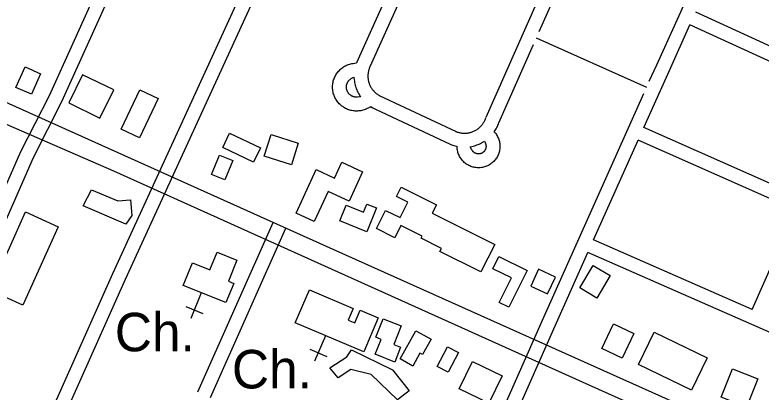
# Model space of a CAD drawing. Extents: x 3677843 to 3715951, y 511991 to 537744.
# Drawn here: x 3704317 to 3705927, y 532912 to 533726 of the extents above; entities that cross this region are included whole.
import ezdxf

# ---------------------------------------------------------------- set-up
doc = ezdxf.new("R2010")
doc.units = 0
for name, color, linetype in [('V-BLDG-OTLN', 7, 'Continuous'), ('V-ROAD-CNTR', 7, 'Continuous'), ('V-SITE-OTLN', 7, 'Continuous'), ('V-SITE-OTLN-IDEN', 7, 'Continuous')]:
    doc.layers.add(name, color=color, linetype=linetype)

msp = doc.modelspace()

# ---------------------------------------------------------------- linework, layer by layer
at = {"layer": 'V-BLDG-OTLN'}
for points in [[(3704319.6, 533569.4), (3704339.2, 533613.8), (3704372.6, 533599), (3704352.9, 533554.6)], [(3704433.8, 533536), (3704500.9, 533503.5), (3704530.5, 533564.5), (3704463.4, 533597)], [(3704546.6, 533479.8), (3704586.8, 533564.5), (3704626.7, 533545.5), (3704586.5, 533460.9)], [(3704832.5, 533408.4), (3704765.7, 533440.2), (3704780.2, 533470.8), (3704847, 533439)], [(3704913.8, 533402.5), (3704855.4, 533421.1), (3704870.4, 533468.1), (3704928.8, 533449.5)], [(3704787.3, 533411.7), (3704770.1, 533369.9), (3704741.4, 533381.7), (3704758.6, 533423.5)], [(3704924, 533298.3), (3704967.5, 533392.1), (3705006.9, 533373.9), (3705022.8, 533408), (3705067.7, 533387.2), (3705038.4, 533323.9), (3704993.4, 533344.8), (3704963.4, 533280.1)], [(3704482.5, 533348.5), (3704539.6, 533324.8), (3704566.8, 533326.7), (3704569.3, 533292.9), (3704556.9, 533274.2), (3704464.4, 533314)], [(3705097.6, 533265), (3705117.1, 533304.3), (3705148.4, 533288.7), (3705165.1, 533322.3), (3705140.8, 533334.4), (3705150.7, 533354.2), (3705227.1, 533316.2), (3705218, 533297.9), (3705352.6, 533231), (3705323, 533171.5), (3705234.3, 533215.6), (3705237.7, 533222.3), (3705194.1, 533244), (3705196.2, 533248.3), (3705149.8, 533271.4), (3705136.9, 533245.4)], [(3705076.5, 533258.2), (3705018.5, 533281.6), (3705032.1, 533315.2), (3705069.7, 533300.1), (3705076.9, 533317.8), (3705097.3, 533309.6)], [(3704263.6, 533131.6), (3704339.9, 533301), (3704410.8, 533269.1), (3704334.5, 533099.6)], [(3705422.5, 533174.6), (3705383.2, 533095.2), (3705362.3, 533105.6), (3705388.6, 533158.8), (3705348.8, 533178.5), (3705361.7, 533204.7)], [(3705536.1, 533137.1), (3705565.2, 533185.7), (3705602, 533163.7), (3705572.8, 533115.1)], [(3705483.7, 533160.5), (3705447.4, 533177.3), (3705430.6, 533140.9), (3705466.9, 533124.2)], [(3705094.5, 532993.8), (3705107.3, 533026.1), (3705096, 533030.6), (3705111.9, 533070.5), (3705150.6, 533055.1), (3705134.7, 533015.1), (3705149.7, 533009.1), (3705136.9, 532976.9)], [(3705652.8, 533038.6), (3705627.8, 532985.4), (3705583.9, 533006), (3705608.9, 533059.2)], [(3705148.4, 532983.9), (3705182.6, 533044.7), (3705215.2, 533026.4), (3705196.5, 532993.1), (3705191.4, 532996), (3705176, 532968.4)], [(3705696.7, 533041.4), (3705810.9, 532986.3), (3705777.3, 532916.7), (3705663.1, 532971.8)], [(3705274.5, 532997.9), (3705252.2, 532955.3), (3705228.7, 532967.6), (3705250.9, 533010.2)], [(3705143.1, 532895.3), (3705085.9, 532950.5), (3705042.5, 532961.1), (3705014.9, 532943.3), (3704997, 532964.8), (3705033.6, 532988.6), (3705043.3, 533003.7), (3705132.3, 532960.4), (3705168.2, 532914.8)], [(3705368.4, 532947.6), (3705339.8, 532888.4), (3705276.2, 532919.2), (3705304.8, 532978.4)], [(3705920.2, 532941.1), (3705895.8, 532879.8), (3705841.3, 532901.4), (3705865.6, 532962.7)]]:
    msp.add_lwpolyline(points, close=True, dxfattribs=at)
at = {"layer": 'V-ROAD-CNTR'}
msp.add_line((3705442.4, 533676.3), (3705680.5, 533569.8), dxfattribs=at)
for points in [[(3704003.6, 532704.4), (3704156.6, 533036.7), (3704330.3, 533431.1), (3704391.9, 533551.9), (3704657.9, 534141.3), (3704893.6, 534659), (3705070.9, 535053.4)], [(3704030.9, 532691.9), (3704184, 533024.4), (3704357.4, 533418.3), (3704418.9, 533538.9), (3704685.2, 534129), (3704921, 534646.6), (3705098.2, 535041.1)], [(3705330, 534936.4), (3705296.1, 534860.9), (3704918, 534018.2), (3704527.9, 533167.6), (3704231.8, 532504.7), (3704117.8, 532244.3)], [(3705139.9, 534439.5), (3704945.3, 534005.8), (3704555.2, 533155.2), (3704420.7, 532853.9)], [(3705374.4, 534333.7), (3705054.4, 533622.3)], [(3705686.3, 533582.7), (3705702.2, 533618), (3705915.1, 534089.4)], [(3705283.7, 534059.2), (3705083.4, 533613.8)], [(3705334, 533505), (3705465, 533801.7), (3705519.2, 533909.7)], [(3705448.6, 533690.4), (3705492.2, 533788.9), (3705553.6, 533911.3)], [(3706124.1, 533577.3), (3705786.3, 533731.5)], [(3706282.8, 532648.1), (3706224.2, 532672.4), (3705942.6, 532799.4), (3704990, 533226.2), (3704147.5, 533604.8), (3704025.6, 533654.7), (3703854.8, 533712.6)], [(3705674.7, 533483.3), (3705729.5, 533605.7), (3705774, 533704.2)], [(3706111.9, 533549.9), (3705774, 533704.2)], [(3706119.7, 532674.6), (3705556.8, 532927.2), (3704530.5, 533388.9), (3703994.3, 533621.7), (3703838.9, 533676.9)], [(3705361.4, 533492.9), (3705436.2, 533662.2)], [(3705084.6, 533527.9), (3705079.6, 533525), (3705077.4, 533523.9), (3705075.2, 533522.8), (3705073, 533521.9), (3705070.7, 533521.1), (3705068.4, 533520.4), (3705066.1, 533519.8), (3705063.7, 533519.3), (3705061.3, 533519), (3705058.9, 533518.7), (3705056.5, 533518.5), (3705054.1, 533518.5), (3705051.7, 533518.6), (3705049.3, 533518.8), (3705046.9, 533519.1), (3705044.5, 533519.5), (3705042.2, 533520), (3705039.8, 533520.6), (3705037.5, 533521.4), (3705035.3, 533522.2), (3705033, 533523.2), (3705030.9, 533524.2), (3705028.7, 533525.4), (3705026.7, 533526.6), (3705024.7, 533528), (3705022.7, 533529.4), (3705020.9, 533530.9), (3705019.1, 533532.5), (3705017.3, 533534.2), (3705015.7, 533536), (3705014.2, 533537.8), (3705012.7, 533539.8), (3705011.3, 533541.7), (3705010, 533543.8), (3705008.8, 533545.9), (3705007.8, 533548), (3705006.8, 533550.2), (3705005.9, 533552.5), (3705005.1, 533554.8), (3705004.4, 533557.1), (3705003.9, 533559.4), (3705003.4, 533561.8), (3705003.1, 533564.2), (3705002.9, 533566.6), (3705002.8, 533569), (3705002.8, 533571.4), (3705002.9, 533573.9), (3705003.1, 533576.3), (3705003.4, 533578.6), (3705003.9, 533581), (3705004.4, 533583.4), (3705005.1, 533585.7), (3705005.9, 533588), (3705006.8, 533590.2), (3705007.8, 533592.4), (3705008.8, 533594.6), (3705010, 533596.7), (3705011.3, 533598.7), (3705012.7, 533600.7), (3705014.2, 533602.6), (3705015.7, 533604.5), (3705017.4, 533606.2), (3705019.1, 533607.9), (3705020.9, 533609.6), (3705022.7, 533611.1), (3705024.7, 533612.5), (3705026.7, 533613.9), (3705028.8, 533615.1), (3705030.9, 533616.3), (3705033, 533617.3), (3705035.3, 533618.3), (3705037.5, 533619.1), (3705039.8, 533619.8), (3705042.2, 533620.5), (3705044.5, 533621), (3705046.9, 533621.4), (3705054.4, 533622.3)], [(3705056, 533625.9), (3705055, 533623.6), (3705054.9, 533623.4)], [(3705083.5, 533614), (3705082.7, 533612.2), (3705082.1, 533610.6), (3705081.5, 533609), (3705081, 533607.3), (3705080.6, 533605.7), (3705080.2, 533604), (3705079.8, 533602.4), (3705079.6, 533600.7), (3705079.4, 533599), (3705079.2, 533597.3), (3705079.1, 533595.6), (3705079.1, 533593.9), (3705079.1, 533592.2), (3705079.2, 533590.5), (3705079.4, 533588.8), (3705079.6, 533587.1), (3705079.9, 533585.4), (3705080.2, 533583.7), (3705080.6, 533582.1), (3705081, 533580.4), (3705081.5, 533578.8), (3705082.1, 533577.2), (3705082.7, 533575.6), (3705083.4, 533574), (3705084.2, 533572.5), (3705084.9, 533571), (3705085.8, 533569.5), (3705086.7, 533568), (3705087.6, 533566.6), (3705088.6, 533565.2), (3705089.7, 533563.9), (3705090.8, 533562.6), (3705091.9, 533561.3), (3705093.1, 533560.1), (3705094.3, 533558.9), (3705095.6, 533557.8), (3705096.9, 533556.7), (3705098.3, 533555.6), (3705099.6, 533554.6), (3705101.1, 533553.7), (3705102.5, 533552.8), (3705104.1, 533551.9), (3705104.3, 533551.7)], [(3705063, 533549.3), (3705056.3, 533548.6), (3705055.3, 533548.5), (3705054.3, 533548.5), (3705053.3, 533548.5), (3705052.3, 533548.6), (3705051.3, 533548.7), (3705050.3, 533548.9), (3705049.3, 533549.1), (3705048.3, 533549.4), (3705047.4, 533549.7), (3705046.4, 533550.1), (3705045.5, 533550.5), (3705044.6, 533550.9), (3705043.7, 533551.4), (3705042.8, 533551.9), (3705042, 533552.5), (3705041.2, 533553.1), (3705040.4, 533553.7), (3705039.6, 533554.4), (3705038.9, 533555.1), (3705038.2, 533555.9), (3705037.5, 533556.6), (3705036.9, 533557.4), (3705036.4, 533558.3), (3705035.8, 533559.1), (3705035.3, 533560), (3705034.9, 533560.9), (3705034.4, 533561.8), (3705034.1, 533562.8), (3705033.8, 533563.7), (3705033.5, 533564.7), (3705033.2, 533565.7), (3705033, 533566.7), (3705032.9, 533567.7), (3705032.8, 533568.7), (3705032.8, 533569.7), (3705032.8, 533570.7), (3705032.8, 533571.8), (3705032.9, 533572.8), (3705033, 533573.8), (3705033.2, 533574.8), (3705033.5, 533575.7), (3705033.8, 533576.7), (3705034.1, 533577.7), (3705034.4, 533578.6), (3705034.9, 533579.6), (3705035.3, 533580.5), (3705035.8, 533581.3), (3705036.4, 533582.2), (3705036.9, 533583), (3705037.5, 533583.8), (3705038.2, 533584.6), (3705038.9, 533585.4), (3705039.6, 533586.1), (3705040.4, 533586.7), (3705041.2, 533587.4), (3705042, 533588), (3705042.8, 533588.6), (3705043.7, 533589.1), (3705044.6, 533589.6), (3705045.5, 533590), (3705049, 533591.5)], [(3705049, 533591.5), (3705049.5, 533585.5), (3705049.9, 533582.8), (3705050.3, 533580), (3705050.9, 533577.3), (3705051.5, 533574.6), (3705052.2, 533571.9), (3705053.1, 533569.3), (3705054, 533566.7), (3705055, 533564.1), (3705056.1, 533561.5), (3705057.3, 533559), (3705058.6, 533556.6), (3705060, 533554.2), (3705063, 533549.3)], [(3705364.6, 532861.3), (3705455.5, 533067.5), (3705674.6, 533556.5)], [(3705103.6, 533552.1), (3705269.2, 533474.3)], [(3705084.6, 533527.9), (3705256.8, 533446.9)], [(3705085.3, 533528.1), (3705087.2, 533527), (3705089.5, 533525.6), (3705090.1, 533525.3)], [(3705268.4, 533474.6), (3705270.3, 533473.9), (3705271.9, 533473.3), (3705273.5, 533472.8), (3705275.2, 533472.3), (3705276.8, 533471.9), (3705278.5, 533471.5), (3705280.2, 533471.2), (3705281.9, 533471), (3705283.6, 533470.9), (3705285.4, 533470.7), (3705287.1, 533470.7), (3705288.8, 533470.7), (3705290.5, 533470.8), (3705292.2, 533470.9), (3705293.9, 533471.1), (3705295.6, 533471.4), (3705297.3, 533471.7), (3705299, 533472.1), (3705300.7, 533472.5), (3705302.3, 533473), (3705303.9, 533473.6), (3705305.5, 533474.2), (3705307.1, 533474.8), (3705308.7, 533475.6), (3705310.2, 533476.3), (3705311.7, 533477.2), (3705313.2, 533478.1), (3705314.6, 533479), (3705316.1, 533480), (3705317.4, 533481), (3705318.8, 533482.1), (3705320.1, 533483.2), (3705321.3, 533484.4), (3705322.5, 533485.6), (3705323.7, 533486.9), (3705324.8, 533488.2), (3705325.9, 533489.5), (3705326.9, 533490.9), (3705327.9, 533492.3), (3705328.8, 533493.8), (3705329.7, 533495.3), (3705330.5, 533496.8), (3705331.3, 533498.3), (3705332, 533499.9), (3705332.6, 533501.5), (3705333.3, 533503.2), (3705333.5, 533503.8)], [(3705351.6, 533473.9), (3705352.9, 533475.7), (3705354.4, 533478.1), (3705355.8, 533480.5), (3705357.1, 533482.9), (3705358.4, 533485.4), (3705359.5, 533488), (3705360.6, 533490.5), (3705361.5, 533493.1), (3705361.9, 533494.1)], [(3705351.6, 533473.9), (3705354.8, 533469.8), (3705356.2, 533467.9), (3705357.4, 533465.9), (3705358.6, 533463.8), (3705359.6, 533461.8), (3705360.6, 533459.6), (3705361.4, 533457.4), (3705362.1, 533455.2), (3705362.7, 533452.9), (3705363.2, 533450.6), (3705363.5, 533448.3), (3705363.8, 533446), (3705363.9, 533443.7), (3705363.9, 533441.3), (3705363.8, 533439), (3705363.6, 533436.7), (3705363.3, 533434.3), (3705362.8, 533432.1), (3705362.2, 533429.8), (3705361.5, 533427.5), (3705360.7, 533425.4), (3705359.8, 533423.2), (3705358.8, 533421.1), (3705357.7, 533419), (3705356.5, 533417), (3705355.1, 533415.1), (3705353.7, 533413.3), (3705352.2, 533411.5), (3705350.6, 533409.8), (3705348.9, 533408.1), (3705347.1, 533406.6), (3705345.3, 533405.2), (3705343.4, 533403.8), (3705341.4, 533402.6), (3705339.4, 533401.4), (3705337.3, 533400.4), (3705335.1, 533399.5), (3705332.9, 533398.6), (3705330.7, 533397.9), (3705328.5, 533397.3), (3705326.2, 533396.8), (3705323.9, 533396.5), (3705321.5, 533396.2), (3705319.2, 533396.1), (3705316.9, 533396.1), (3705314.5, 533396.2), (3705312.2, 533396.4), (3705309.9, 533396.7), (3705307.6, 533397.2), (3705305.3, 533397.8), (3705303.1, 533398.4), (3705300.9, 533399.2), (3705298.7, 533400.2), (3705296.6, 533401.2), (3705294.6, 533402.3), (3705292.6, 533403.5), (3705290.6, 533404.8), (3705288.8, 533406.3), (3705287, 533407.8), (3705285.3, 533409.4), (3705283.7, 533411.1), (3705282.1, 533412.8), (3705280.7, 533414.7), (3705279.3, 533416.6), (3705278.1, 533418.5), (3705276.9, 533420.6), (3705275.9, 533422.7), (3705275, 533424.8), (3705274.1, 533427), (3705273.4, 533429.2), (3705272.8, 533431.5), (3705272.3, 533433.8), (3705272, 533436.1), (3705271.3, 533442.4)], [(3706015.2, 533331.8), (3705674.7, 533483.3)], [(3705256.8, 533446.9), (3705259.6, 533445.8), (3705262.2, 533444.9), (3705264.8, 533444), (3705267.5, 533443.3), (3705270.2, 533442.6), (3705271.3, 533442.4)], [(3705300, 533441.5), (3705306.1, 533442.9), (3705308.8, 533443.6), (3705311.5, 533444.4), (3705314.1, 533445.3), (3705316.7, 533446.3), (3705319.3, 533447.4), (3705321.8, 533448.6), (3705324.3, 533449.8), (3705330.6, 533453.3)], [(3705330.6, 533453.3), (3705332.7, 533448.3), (3705333, 533447.6), (3705333.3, 533446.8), (3705333.5, 533446), (3705333.7, 533445.2), (3705333.8, 533444.4), (3705333.9, 533443.6), (3705333.9, 533442.8), (3705333.9, 533441.9), (3705333.9, 533441.1), (3705333.8, 533440.3), (3705333.7, 533439.5), (3705333.5, 533438.7), (3705333.3, 533437.9), (3705333.1, 533437.1), (3705332.8, 533436.3), (3705332.5, 533435.6), (3705332.1, 533434.8), (3705331.7, 533434.1), (3705331.3, 533433.4), (3705330.8, 533432.7), (3705330.3, 533432.1), (3705329.8, 533431.5), (3705329.3, 533430.9), (3705328.7, 533430.3), (3705328, 533429.8), (3705327.4, 533429.3), (3705326.7, 533428.8), (3705326, 533428.3), (3705325.3, 533427.9), (3705324.6, 533427.6), (3705323.8, 533427.3), (3705323.1, 533427), (3705322.3, 533426.7), (3705321.5, 533426.5), (3705320.7, 533426.3), (3705319.9, 533426.2), (3705319.1, 533426.1), (3705318.3, 533426.1), (3705317.4, 533426.1), (3705316.6, 533426.1), (3705315.8, 533426.2), (3705315, 533426.3), (3705314.2, 533426.5), (3705313.4, 533426.7), (3705312.6, 533426.9), (3705311.8, 533427.2), (3705311.1, 533427.5), (3705310.3, 533427.9), (3705309.6, 533428.2), (3705308.9, 533428.7), (3705308.2, 533429.1), (3705307.6, 533429.6), (3705307, 533430.2), (3705306.4, 533430.7), (3705305.8, 533431.3), (3705305.3, 533431.9), (3705304.8, 533432.6), (3705304.3, 533433.3), (3705303.8, 533433.9), (3705303.4, 533434.7), (3705300, 533441.5)], [(3705566, 533240.7), (3705662.4, 533455.9)], [(3706003, 533304.4), (3705662.4, 533455.9)], [(3705908, 533090.4), (3706003, 533304.4)], [(3704711.9, 532912.8), (3704874.8, 533277.9)], [(3704739.3, 532900.6), (3704902.2, 533265.7)], [(3705908, 533090.4), (3705566, 533240.7)], [(3705392.1, 532849.2), (3705482.9, 533055.3), (3705553.7, 533213.4)], [(3706125.2, 532962.3), (3705553.7, 533213.4)]]:
    msp.add_lwpolyline(points, dxfattribs=at)
at = {"layer": 'V-SITE-OTLN'}
for p, q in [((3704719.5, 533126.6), (3704697, 533071)), ((3704686, 533097), (3704723.1, 533082.1)), ((3704987.5, 533034), (3704964, 532978.8)), ((3704953.4, 533005), (3704990.2, 532989.3))]:
    msp.add_line(p, q, dxfattribs=at)
for points in [[(3704772.6, 533105.2), (3704680.5, 533142.4), (3704700.2, 533191.2), (3704738.2, 533175.8), (3704753.6, 533213.8), (3704796.2, 533196.6), (3704777.9, 533151.3), (3704789.4, 533146.7)], [(3705070.1, 532998.8), (3704922.4, 533061.7), (3704952.7, 533132.7), (3705046.9, 533092.5), (3705036.4, 533067.7), (3705050.5, 533061.7), (3705062.2, 533089.2), (3705101.5, 533072.4)]]:
    msp.add_lwpolyline(points, close=True, dxfattribs=at)

# ---------------------------------------------------------------- texts
at = {"layer": 'V-SITE-OTLN-IDEN'}
for p in [(3704532.9, 533000.3), (3704785.6, 532920.2)]:
    msp.add_text('Ch.', height=83, dxfattribs=at).set_placement(p)

doc.saveas('drawing.dxf')
